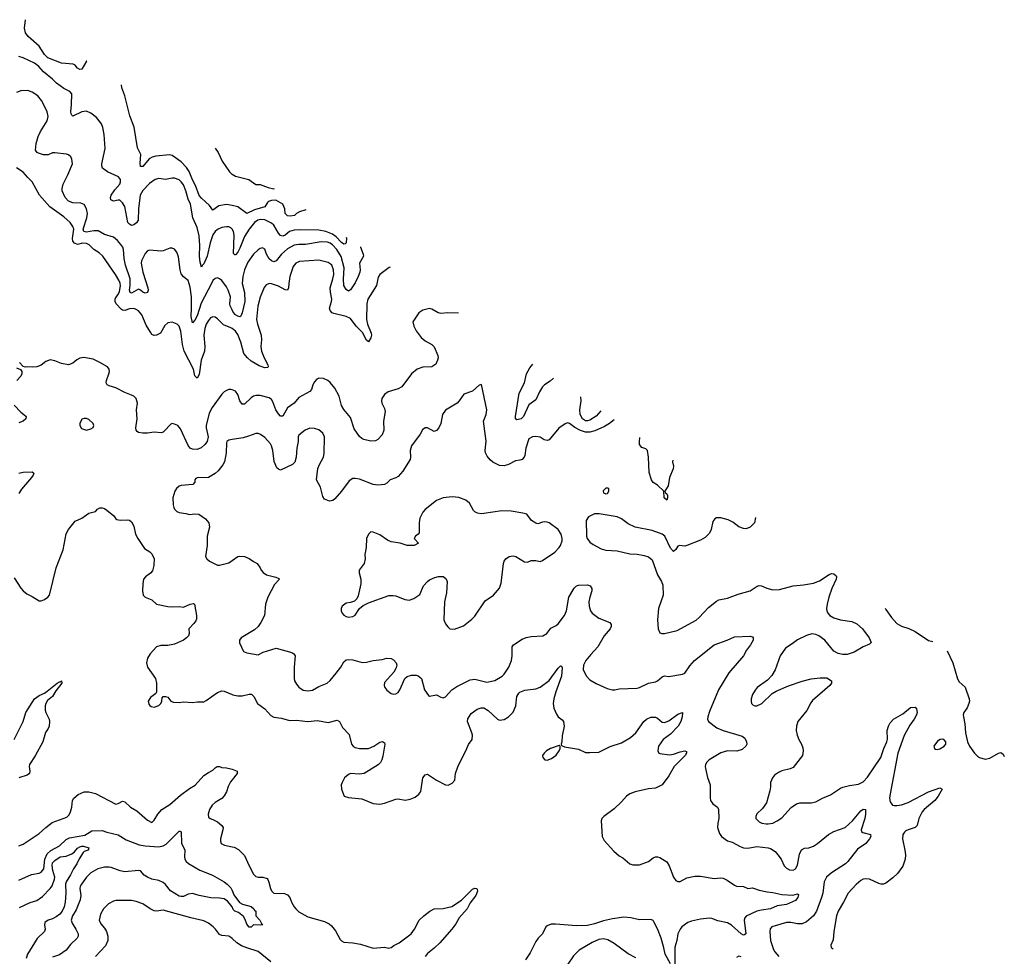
# Model space of a CAD drawing. Header units: inches. Extents: x 1173000 to 1307049, y 522583 to 678455.
# Tile 399 of 617: x 1288119 to 1296841, y 581490 to 589785. Entities that reach past the tile are written whole.
import ezdxf

# ---------------------------------------------------------------- set-up
doc = ezdxf.new("R2010")
doc.units = ezdxf.units.IN
doc.header["$MEASUREMENT"] = 0
doc.layers.add('B2588', color=7, linetype='Continuous')
doc.layers.add('B2598', color=7, linetype='Continuous')

msp = doc.modelspace()

# ---------------------------------------------------------------- linework, layer by layer
at = {"layer": 'B2588', "color": 5}
for points, elevation in [([(1288712.3, 589418.3), (1288710, 589416.8), (1288670, 589346), (1288650, 589342.7), (1288630, 589357.2), (1288610, 589382), (1288591.6, 589390), (1288490, 589400.7), (1288368.4, 589448.4), (1288337.5, 589477.5), (1288290.7, 589550.7), (1288194.9, 589634.9), (1288171.1, 589670), (1288160.9, 589710), (1288171.4, 589785.1)], 820), ([(1290000, 587930.7), (1289990, 587941.6), (1289971.6, 587950), (1289950, 587951.2), (1289910, 587943.4), (1289870, 587925.7), (1289850, 587908.3), (1289830, 587878.9), (1289806, 587810), (1289779.3, 587690), (1289750, 587622.4), (1289737.6, 587610), (1289730, 587593.2), (1289717.9, 587637.9), (1289711.3, 587690), (1289714.5, 587785.5), (1289709.9, 587869.9), (1289690, 587944.5), (1289651.3, 588030), (1289630.9, 588150), (1289610, 588196), (1289591.6, 588270), (1289570, 588321.3), (1289549.8, 588350), (1289530, 588366.8), (1289490, 588380.3), (1289470, 588381.1), (1289410, 588370.8), (1289350, 588378.8), (1289319.5, 588370), (1289270, 588335.8), (1289210, 588272.2), (1289186, 588230), (1289172.4, 588110), (1289169.5, 588010), (1289154, 587986), (1289130, 587969.7), (1289110, 587961.7), (1289090, 587973.1), (1289077.8, 587990), (1289050, 588129.5), (1289030, 588164.4), (1289005.7, 588185.7), (1288990, 588187.8), (1288950, 588179.4), (1288926.2, 588190), (1288922.9, 588210), (1288929.9, 588230.1), (1288960.3, 588279.7), (1289004.7, 588330), (1289012.1, 588350), (1289011.1, 588370), (1288992.6, 588392.6), (1288896.5, 588436.5), (1288851.1, 588471.1), (1288845.4, 588490), (1288847.1, 588510), (1288876.1, 588643.9), (1288867.7, 588767.7), (1288855.1, 588830), (1288842, 588862), (1288798.9, 588918.9), (1288750, 588958), (1288710, 588976.2), (1288670, 588969.7), (1288590, 588931.6), (1288579.7, 588939.7), (1288573.3, 588950), (1288571.1, 588970), (1288578, 589030), (1288579.7, 589130), (1288561.6, 589150), (1288510, 589176.9), (1288444.2, 589224.2), (1288410, 589258.3), (1288330, 589323.9), (1288289.2, 589369.2), (1288250, 589398.7), (1288150, 589446.9), (1288110, 589458.4)], 840), ([(1290000, 588139), (1289950, 588149.9), (1289883.2, 588136.8), (1289830, 588096.9), (1289799.7, 588139.7), (1289730, 588203.6), (1289710, 588228.1), (1289676.8, 588316.8), (1289650, 588366.5), (1289619.9, 588439.9), (1289595.9, 588475.9), (1289550, 588527), (1289470, 588583.1), (1289447.1, 588587.1), (1289323.5, 588576.5), (1289291.2, 588568.8), (1289265.8, 588554.2), (1289210, 588485.1), (1289190, 588485.1), (1289185.3, 588514.7), (1289193.1, 588590), (1289161.1, 588650), (1289132.6, 588832.6), (1289093.9, 588933.9), (1289049.8, 589110.2), (1289022.7, 589182.7), (1289020.4, 589209.3)], 820), ([(1290000, 587216.8), (1289983.7, 587250), (1289980.2, 587270), (1289987, 587330), (1289965, 587390), (1289950, 587418.5), (1289910, 587474.3), (1289890, 587491.6), (1289870, 587499.5), (1289850, 587494.5), (1289830, 587474), (1289816.5, 587450), (1289726.3, 587273.7), (1289690, 587162.2), (1289670, 587122.9), (1289650, 587101.2), (1289636.4, 587156.4), (1289641.5, 587230), (1289639.6, 587330), (1289630, 587417), (1289610, 587475.8), (1289568.3, 587508.3), (1289550, 587534.5), (1289538.9, 587570), (1289524.2, 587684.2), (1289510, 587726), (1289490, 587752), (1289470, 587761.6), (1289450, 587760.7), (1289390, 587737), (1289370, 587734), (1289270, 587742.9), (1289250, 587738), (1289230, 587713.6), (1289198.6, 587650), (1289194.6, 587630), (1289208.5, 587548.5), (1289254.9, 587410), (1289255.8, 587390), (1289250.4, 587370), (1289230, 587363.7), (1289210, 587372), (1289189.8, 587389.8), (1289170, 587399.7), (1289110, 587364.2), (1289098.5, 587370), (1289092.2, 587390), (1289098.5, 587430), (1289097.8, 587490), (1289055.4, 587610), (1289043.9, 587670), (1289038.6, 587750), (1289031.7, 587771.7), (1289015.6, 587795.6), (1288985.7, 587830), (1288950, 587858), (1288870, 587883.1), (1288815.2, 587915.2), (1288776.1, 587916.1), (1288710, 587904.3), (1288688.3, 587910), (1288681.7, 587930), (1288713.3, 588030), (1288718, 588070), (1288710, 588109.2), (1288690, 588149.2), (1288661, 588161), (1288590, 588162), (1288550, 588177.6), (1288522.5, 588210), (1288496.4, 588270), (1288494.7, 588290), (1288504, 588330), (1288545.1, 588410), (1288586, 588510), (1288582, 588550), (1288570.9, 588570.9), (1288550, 588587.8), (1288533.6, 588593.6), (1288430, 588607.2), (1288410, 588606), (1288370, 588587.6), (1288330, 588587.9), (1288283.8, 588603.8), (1288273.3, 588610), (1288258.9, 588630), (1288264.7, 588690), (1288283.5, 588750), (1288303.8, 588796.2), (1288362.6, 588890), (1288371, 588929), (1288361.8, 588970), (1288323.1, 589050), (1288311.9, 589070), (1288278, 589110), (1288230, 589143.1), (1288190, 589156.8), (1288130, 589153.7), (1288090, 589140.5)], 860), ([(1289851, 588646), (1289878.3, 588610), (1289912.7, 588532.7), (1289977.2, 588437.2), (1289997.8, 588417.8), (1290000, 588416.6)], 820), ([(1290000, 587049.4), (1289990, 587056.8), (1289924.2, 587084.2), (1289870, 587137.4), (1289850, 587151.1), (1289830, 587154), (1289810, 587145.1), (1289790, 587122), (1289770, 587087.6), (1289758.3, 587050), (1289748.7, 586990), (1289757.5, 586890), (1289754.5, 586850), (1289727.1, 586770), (1289710, 586644.2), (1289690, 586610.9), (1289670, 586629.7), (1289657.3, 586690), (1289576.2, 586850), (1289561.8, 586910), (1289547, 587027), (1289530, 587072), (1289514, 587090), (1289470, 587107.3), (1289430, 587099.5), (1289403.7, 587076.3), (1289365.3, 587010), (1289330, 586992.1), (1289309.7, 586989.7), (1289290, 586997), (1289276.6, 587016.6), (1289238.8, 587078.8), (1289199.9, 587170), (1289170, 587205.6), (1289150, 587219.9), (1289130, 587227), (1289090, 587223.2), (1289050, 587208.5), (1289030, 587211.6), (1289019.6, 587219.6), (1288972.2, 587270), (1288964.1, 587290), (1288963.8, 587310), (1288970, 587326), (1288990, 587351.3), (1289002.4, 587377.6), (1289011.4, 587428.6), (1289010, 587451.1), (1288998.3, 587478.3), (1288967.3, 587527.3), (1288855.9, 587690), (1288821.3, 587721.3), (1288776, 587750), (1288734.3, 587790), (1288710, 587804.2), (1288674.8, 587805.2), (1288630, 587794), (1288605.6, 587805.6), (1288590, 587825.2), (1288586, 587846), (1288597.3, 587930), (1288590, 587954.7), (1288565.3, 587990), (1288510, 588040.3), (1288387.1, 588127.1), (1288294.7, 588230), (1288230, 588349.6), (1288190, 588386.6), (1288150, 588434), (1288090, 588474.2)], 880), ([(1290000, 586507.2), (1289990, 586511.2), (1289970, 586509.6), (1289950, 586500.5), (1289930, 586488), (1289910, 586467.6), (1289824.7, 586350), (1289798.5, 586301.5), (1289770.6, 586190), (1289770.6, 586170), (1289786.9, 586090), (1289779, 586050), (1289757.9, 586022.1), (1289726.1, 585993.9), (1289690, 585980.2), (1289650, 585982.2), (1289630, 585991.2), (1289610, 586014.4), (1289542.8, 586162.8), (1289518.4, 586190), (1289490, 586204.2), (1289470, 586209.5), (1289456.4, 586203.6), (1289399.9, 586140.1), (1289390, 586132.3), (1289372.3, 586127.7), (1289310, 586133), (1289250, 586122.2), (1289210, 586122.6), (1289170, 586129.7), (1289158.3, 586138.3), (1289149.6, 586150), (1289146.3, 586170), (1289159.7, 586250), (1289153.5, 586330), (1289161.1, 586390), (1289149.7, 586429.7), (1289130, 586449.6), (1289110, 586460.5), (1289050, 586482.4), (1288970, 586525.7), (1288910, 586543), (1288892.8, 586552.8), (1288885.1, 586570), (1288886.9, 586590), (1288909.7, 586650), (1288914.3, 586670), (1288911.8, 586690), (1288896, 586710), (1288829.6, 586750), (1288770, 586779.2), (1288687.2, 586792.8), (1288650, 586787.6), (1288626.3, 586773.7), (1288590, 586742), (1288552.2, 586727.8), (1288490, 586738.9), (1288430, 586763.6), (1288390, 586771.8), (1288350, 586759.5), (1288310, 586726.6), (1288270, 586712.3), (1288230, 586707.3), (1288190, 586712.3), (1288168.7, 586708.7), (1288150, 586714), (1288116, 586750)], 920), ([(1288090, 586702.8), (1288126.4, 586686.4), (1288138, 586670), (1288138.8, 586650), (1288130, 586629), (1288094, 586590)], 920), ([(1288068.5, 586370), (1288128.8, 586308.8), (1288156.3, 586290), (1288175.5, 586270), (1288172.7, 586250), (1288150.5, 586230), (1288110, 586215.6)], 920), ([(1290000, 586067), (1289970, 586062), (1289954, 586050), (1289950, 586038), (1289947.2, 585950), (1289932.4, 585870), (1289917.5, 585842.5), (1289878, 585790), (1289850, 585765.1), (1289790.4, 585729.6), (1289690, 585728.7), (1289678, 585722), (1289671.3, 585710), (1289670.7, 585689.3), (1289652, 585670), (1289550, 585661.2), (1289530, 585653.2), (1289508.1, 585631.9), (1289494, 585610), (1289475.5, 585550), (1289479.1, 585490), (1289485.2, 585465.2), (1289490.8, 585450), (1289510, 585430.8), (1289530, 585420.7), (1289590, 585413.4), (1289623.7, 585403.7), (1289670, 585408.7), (1289705.1, 585405.1), (1289764.4, 585364.4), (1289794.8, 585330), (1289799.1, 585290), (1289780.7, 585210), (1289780.5, 585130), (1289764, 585030), (1289776, 585010), (1289801, 584990), (1289870, 584954.8), (1289890, 584954.8), (1289970, 584976.3), (1290000, 584996.7)], 940), ([(1288110, 585768.4), (1288150, 585779.3), (1288230, 585781), (1288244.7, 585770), (1288238.8, 585750), (1288224, 585730), (1288133.4, 585626.6), (1288110.6, 585590)], 920), ([(1288070, 584842), (1288127.3, 584750), (1288150, 584726.8), (1288181.6, 584701.6), (1288230, 584677.3), (1288290, 584638.8), (1288310, 584638.8), (1288338, 584650), (1288368, 584670), (1288382, 584690), (1288443.1, 584930), (1288503.5, 585090), (1288530, 585231.3), (1288550, 585271), (1288610, 585342.8), (1288669.6, 585370.4), (1288730, 585416.3), (1288789.2, 585430.8), (1288809.4, 585450.6), (1288830, 585461), (1288850, 585461), (1288870, 585456), (1288890, 585442.8), (1288951.3, 585390), (1288970, 585364.7), (1288979.8, 585359.8), (1289010, 585354), (1289070, 585355.8), (1289090, 585352.2), (1289110, 585338), (1289130, 585300.7), (1289145.8, 585230), (1289165, 585190), (1289223.2, 585103.2), (1289272.4, 585072.4), (1289290, 585055.5), (1289310.2, 585010.2), (1289306.8, 584950), (1289294.5, 584905.5), (1289277.8, 584882.2), (1289231.8, 584850), (1289215.3, 584830), (1289208.1, 584788.1), (1289207.4, 584727.4), (1289213, 584690), (1289230.8, 584670), (1289290, 584648), (1289330.8, 584610), (1289430, 584588.7), (1289470, 584584), (1289530, 584588), (1289570, 584582.6), (1289630, 584610.2), (1289655.8, 584615.8), (1289668.4, 584608.4), (1289685.8, 584510), (1289683.7, 584476.3), (1289678.4, 584461.6), (1289662.6, 584437.4), (1289618, 584390), (1289620.7, 584350), (1289615.5, 584330), (1289597.1, 584310), (1289569.5, 584289.5), (1289490, 584255.8), (1289430, 584244.2), (1289370, 584243.6), (1289330.3, 584229.7), (1289273.4, 584170), (1289250.5, 584130), (1289243, 584090), (1289250.4, 584050.4), (1289320.7, 583950), (1289330.7, 583909.3), (1289331.6, 583828.4), (1289323.6, 583816.4), (1289276.8, 583783.2), (1289257.3, 583750), (1289263, 583723), (1289270.6, 583710.6), (1289283, 583703), (1289310, 583698), (1289350, 583711), (1289369, 583730), (1289379, 583750), (1289382, 583778), (1289388.7, 583791.3), (1289410, 583791), (1289430, 583784.7), (1289458, 583750), (1289482, 583742), (1289530, 583738.4), (1289570, 583743), (1289650, 583739.1), (1289694.8, 583745.2), (1289736.6, 583743.4), (1289750, 583744.9), (1289770, 583755.5), (1289870, 583826.4), (1289910, 583841.6), (1289930, 583839.3), (1290000, 583809.6)], 920), ([(1288070.5, 583410), (1288149.8, 583570.2), (1288173.1, 583650), (1288251.3, 583770), (1288290, 583801), (1288337.8, 583822.2), (1288361.6, 583838.4), (1288450, 583910.2), (1288470, 583921.1), (1288478.9, 583921.1), (1288490.4, 583930.4), (1288491.7, 583910), (1288439.5, 583840.5), (1288410, 583791.1), (1288365.5, 583754.5), (1288349, 583730), (1288343.2, 583710), (1288345.5, 583670), (1288350.2, 583650), (1288378.6, 583590), (1288383.2, 583570), (1288378.5, 583530), (1288370, 583507.3), (1288347.1, 583472.9), (1288323.5, 583390), (1288254.7, 583265.3), (1288204.3, 583190), (1288201.5, 583170), (1288207.8, 583130), (1288204.9, 583110), (1288185.9, 583094.1), (1288110.2, 583069.8)], 880), ([(1288110.9, 582469.1), (1288150, 582482.6), (1288290, 582578.7), (1288350, 582632.4), (1288405.8, 582674.2), (1288537.4, 582722.6), (1288557.2, 582742.8), (1288569.8, 582770.2), (1288579.8, 582810), (1288587.1, 582870), (1288597.4, 582890), (1288635.4, 582924.6), (1288690, 582947.6), (1288730, 582947.8), (1288790, 582931.5), (1288970, 582838), (1288990, 582842.6), (1289030, 582863.7), (1289050, 582858.7), (1289100.3, 582810), (1289157.3, 582777.3), (1289250, 582696.3), (1289290, 582674.8), (1289310, 582694.8), (1289342.4, 582750), (1289378.4, 582790), (1289450, 582833.7), (1289542, 582918), (1289622.2, 582977.8), (1289672.9, 583007.1), (1289750, 583093.1), (1289790, 583119.5), (1289830, 583137.6), (1289850, 583158.4), (1289869.3, 583170), (1289890, 583171.8), (1289910, 583162), (1289950, 583160.8), (1289988.3, 583151.7), (1290000, 583147.2)], 880), ([(1290000, 583054.3), (1289984.7, 583035.3), (1289965.4, 582994.6), (1289950, 582947.1), (1289930, 582910.8), (1289910, 582889), (1289850, 582853.7), (1289824.2, 582830), (1289800.8, 582790), (1289787, 582750), (1289790, 582724), (1289806.8, 582710), (1289830, 582703.1), (1289870, 582680.3), (1289908, 582650), (1289920.4, 582630), (1289919.5, 582610), (1289896.4, 582530), (1289897.1, 582510), (1289904, 582490), (1289934, 582474), (1290000, 582461.2)], 880), ([(1288110, 582164.9), (1288224.6, 582215.4), (1288290, 582226), (1288310, 582236.5), (1288333.6, 582266.4), (1288341.1, 582350), (1288361.5, 582398.5), (1288393.1, 582426.9), (1288470.8, 582470), (1288530, 582525.5), (1288560.8, 582539.2), (1288695.8, 582564.2), (1288757.7, 582602.3), (1288850, 582605.3), (1288890, 582589.1), (1288990, 582564.7), (1289063, 582523), (1289177.9, 582477.9), (1289230, 582467.9), (1289350, 582461.2), (1289390, 582468.4), (1289417.1, 582482.9), (1289510, 582578.4), (1289530, 582597.3), (1289537.3, 582597.3), (1289550, 582592), (1289551.2, 582491.2), (1289580.4, 582430), (1289578.9, 582370), (1289582.3, 582350), (1289593.4, 582330), (1289613.2, 582313.2), (1289714.2, 582254.2), (1289827.7, 582210), (1289930, 582150.3), (1289957, 582130), (1289990, 582095.8), (1290000, 582073)], 860), ([(1288118.2, 581921.8), (1288210, 581965.6), (1288270, 581984.5), (1288319.9, 582020.1), (1288389.9, 582090.1), (1288405, 582115), (1288427.1, 582172.9), (1288429.2, 582190), (1288410.8, 582250), (1288406.5, 582293.5), (1288410, 582317.6), (1288430, 582340.3), (1288476, 582370), (1288530, 582378.3), (1288581, 582399), (1288604.2, 582415.8), (1288630, 582446.7), (1288650, 582459.7), (1288670, 582466), (1288684.7, 582464.7), (1288730.4, 582450), (1288724, 582430), (1288690, 582418.3), (1288680.3, 582410), (1288645.4, 582354.6), (1288626, 582310), (1288595.8, 582264.2), (1288570, 582213.3), (1288529.6, 582150.4), (1288525, 582130), (1288527.1, 582050), (1288522.8, 581970), (1288513.7, 581930), (1288496, 581890), (1288475, 581865), (1288441.4, 581838.6), (1288410, 581821.5), (1288370, 581809.9), (1288340.2, 581790), (1288337.7, 581770), (1288344.5, 581730), (1288337.3, 581710), (1288272.6, 581647.4), (1288186.4, 581510), (1288175.1, 581470)], 840), ([(1290000, 581929.3), (1289999.7, 581930), (1289978.7, 581958.7), (1289959.8, 581979.8), (1289930, 581998.1), (1289890, 582006.4), (1289811.8, 582008.2), (1289710, 582029), (1289650, 582046.9), (1289610, 582040.2), (1289570, 582021.2), (1289550, 582018.7), (1289530, 582023.1), (1289453.9, 582070), (1289410, 582127), (1289390, 582143.8), (1289350, 582163.2), (1289290, 582174.7), (1289250.8, 582190.8), (1289222, 582210), (1289190, 582246.3), (1289170, 582251.2), (1289050, 582239.8), (1289010, 582247.7), (1288930, 582276.8), (1288910, 582280.9), (1288870, 582279.7), (1288810, 582265.1), (1288750, 582231.1), (1288710.3, 582190), (1288664.9, 582130), (1288655.6, 582110), (1288652.8, 582090), (1288659.7, 582030), (1288654.2, 581990), (1288617.9, 581902.1), (1288586.8, 581850), (1288575.8, 581810), (1288582.5, 581782.5), (1288617.3, 581730), (1288636.5, 581690), (1288637, 581670), (1288627.2, 581650), (1288570, 581595.1), (1288530, 581546), (1288470, 581503.1), (1288410, 581481.3)], 860), ([(1290000, 581647.4), (1289990, 581656.3), (1289970, 581668.2), (1289910, 581675.4), (1289890, 581684.2), (1289854.7, 581730), (1289831.7, 581751.7), (1289790, 581783.5), (1289750, 581805.1), (1289634, 581830), (1289390, 581898.5), (1289330, 581889.7), (1289310, 581894), (1289274.5, 581910), (1289210, 581954), (1289150, 581976.3), (1289110, 581985.4), (1288970, 581984), (1288950, 581979.7), (1288905.1, 581954.9), (1288862, 581910), (1288835.2, 581864.8), (1288824, 581810), (1288836.9, 581776.9), (1288870, 581739.5), (1288886.7, 581710), (1288898.5, 581670), (1288898, 581630), (1288877.7, 581582.3), (1288790.4, 581490)], 880)]:
    msp.add_lwpolyline(points, dxfattribs=dict(at, elevation=elevation))
at = {"layer": 'B2588', "color": 5, "elevation": 940}
msp.add_lwpolyline([(1288690, 586254), (1288670, 586248), (1288651, 586210), (1288651, 586190), (1288665.2, 586165.2), (1288710, 586151), (1288750, 586161), (1288770, 586174), (1288775.3, 586190), (1288768.7, 586210), (1288730, 586244), (1288710, 586253.2)], close=True, dxfattribs=at)
at = {"layer": 'B2598', "color": 5}
for points, elevation in [([(1290000, 588416.6), (1290030, 588399.2), (1290148, 588370), (1290210, 588326.4), (1290250, 588325.3), (1290318.5, 588298.5), (1290370, 588288.5), (1290376.5, 588289.7)], 820), ([(1290652.4, 588102.5), (1290596.9, 588083.1), (1290571, 588069), (1290552, 588050), (1290514.6, 588045.4), (1290490, 588047.3), (1290469.3, 588070), (1290467, 588110), (1290449.4, 588150), (1290387.8, 588187.8), (1290350, 588184.7), (1290323.7, 588176.3), (1290313, 588167), (1290290.8, 588129.2), (1290198.8, 588101.2), (1290130, 588068.3), (1290050, 588128.2), (1290000, 588139)], 820), ([(1291011.5, 587859), (1291014, 587850), (1291011.4, 587808.6), (1291001.1, 587798.9), (1290990, 587796.8), (1290970, 587810.7), (1290922.8, 587862.8), (1290890, 587886.7), (1290830, 587909.1), (1290770, 587921.5), (1290610, 587924.3), (1290550, 587920.1), (1290510, 587908.1), (1290470, 587875.8), (1290450, 587866.6), (1290430, 587874.5), (1290410, 587895.3), (1290370, 587966.4), (1290350, 587984.2), (1290290, 588013.6), (1290250, 588015.8), (1290227.2, 588010), (1290197.6, 587990), (1290150, 587929.8), (1290110, 587866.2), (1290070, 587763.1), (1290050, 587727.7), (1290030, 587704), (1290024, 587704), (1290013.6, 587713.6), (1290018, 587878), (1290012.1, 587910), (1290000.7, 587930), (1290000, 587930.7)], 840), ([(1291136.9, 587773.9), (1291136.9, 587770), (1291160.2, 587710), (1291163.6, 587690), (1291128, 587630), (1291135.1, 587570), (1291132.5, 587550), (1291117.5, 587510), (1291090, 587454.3), (1291050, 587391.6), (1291030, 587381.6), (1291010, 587396.9), (1290989.1, 587430), (1290986.8, 587486.8), (1290993.8, 587586.2), (1290967, 587687), (1290926.7, 587750), (1290890, 587791), (1290870, 587805.8), (1290844.4, 587815.6), (1290790, 587818.6), (1290650, 587793.7), (1290590, 587794.7), (1290550, 587787.6), (1290490, 587756.1), (1290438.4, 587710), (1290391.4, 587648.6), (1290370, 587641.2), (1290350, 587648.9), (1290328.3, 587668.3), (1290305.6, 587710), (1290290, 587752.3), (1290270, 587765.1), (1290250, 587759.6), (1290230, 587746), (1290190, 587709.6), (1290140.9, 587639.1), (1290110.1, 587569.9), (1290095.7, 587510), (1290089.4, 587450), (1290110.1, 587370), (1290112.2, 587290), (1290090, 587189), (1290079, 587161), (1290070, 587154.7), (1290050, 587160.9), (1290030, 587172.4), (1290010, 587196.3), (1290000, 587216.8)], 860), ([(1291401, 587594.8), (1291393, 587590), (1291310, 587529.6), (1291294.8, 587505.2), (1291279.5, 587430), (1291203.8, 587310), (1291194, 587270), (1291191.3, 587130), (1291200.8, 587090), (1291233.2, 587010), (1291235, 586990), (1291230, 586968), (1291210, 586931.6), (1291190, 586945.7), (1291155.1, 587015.1), (1291098.2, 587070), (1291050, 587137.7), (1291010, 587157.4), (1290902, 587182), (1290885.7, 587190), (1290868.5, 587210), (1290864.2, 587230), (1290881.7, 587290), (1290882.4, 587310), (1290871, 587371), (1290869.3, 587410), (1290894.1, 587490), (1290900.8, 587530), (1290899.2, 587570), (1290883.8, 587610), (1290870, 587624.5), (1290850, 587635.9), (1290770, 587656.8), (1290596.4, 587643.6), (1290564.2, 587630), (1290540.9, 587599.1), (1290512.7, 587510), (1290502.5, 587450), (1290500.7, 587410), (1290491.1, 587388.9), (1290470, 587392.2), (1290410, 587424.8), (1290350, 587445.1), (1290330, 587447.8), (1290315.6, 587444.4), (1290303.1, 587436.9), (1290285.3, 587414.7), (1290250, 587326.6), (1290229.3, 587249.3), (1290217.8, 587130), (1290223.9, 587090), (1290257.6, 586990), (1290260.2, 586950), (1290254, 586890), (1290259.3, 586850), (1290283, 586790), (1290317.1, 586730), (1290320.3, 586710), (1290316, 586704), (1290290, 586703.4), (1290240.8, 586720.8), (1290170, 586761.1), (1290135.4, 586790), (1290104.9, 586830), (1290078.7, 586930), (1290050, 586998.2), (1290030, 587027.1), (1290000, 587049.4)], 880), ([(1292005.5, 587184.9), (1291910, 587189.6), (1291850, 587182.4), (1291825.2, 587190), (1291770, 587222.4), (1291750, 587226.6), (1291690, 587213.8), (1291654.6, 587190), (1291602.4, 587110), (1291608.9, 587070), (1291630.4, 587030), (1291676.4, 586970), (1291710, 586941.3), (1291768.9, 586908.9), (1291789, 586889), (1291823.1, 586810), (1291824.9, 586790), (1291820.4, 586770), (1291804.4, 586735.6), (1291770.3, 586709.7), (1291690, 586707.2), (1291639.3, 586690), (1291590, 586648), (1291505.2, 586534.8), (1291470, 586516.9), (1291382.8, 586490), (1291350, 586466.6), (1291327, 586430), (1291323.7, 586410), (1291325.7, 586390), (1291350, 586340.5), (1291355, 586315), (1291342.7, 586230), (1291343.2, 586150), (1291328.9, 586110), (1291290, 586068), (1291270, 586056.3), (1291230, 586053.3), (1291168.6, 586068.6), (1291150, 586075.6), (1291130, 586093.3), (1291082.9, 586162.9), (1291050, 586262.7), (1290990, 586334), (1290970, 586369.5), (1290947.4, 586450), (1290910, 586522.9), (1290870, 586572.3), (1290849.6, 586589.6), (1290810, 586607), (1290770, 586609.5), (1290750, 586600.9), (1290730, 586579.3), (1290715.3, 586550), (1290703.1, 586510), (1290688.1, 586491.9), (1290590, 586438.3), (1290548.7, 586390), (1290490, 586348.4), (1290450, 586274), (1290446.7, 586273.3), (1290430, 586272.8), (1290410, 586294.7), (1290388.7, 586328.7), (1290362.2, 586402.2), (1290350, 586420.4), (1290330, 586435.9), (1290250, 586457.7), (1290210, 586457.8), (1290190, 586450.8), (1290170, 586435.8), (1290110, 586381.4), (1290090, 586380.4), (1290069.9, 586409.9), (1290050, 586467), (1290030, 586495.1), (1290000, 586507.2)], 920), ([(1292846.8, 586610.8), (1292817.3, 586582.7), (1292766.4, 586550), (1292750, 586534.4), (1292722.8, 586490), (1292690, 586419.7), (1292630, 586374), (1292581.3, 586270), (1292560.9, 586250), (1292522, 586242), (1292509.8, 586249.8), (1292510.9, 586270), (1292543.2, 586476.8), (1292589.2, 586570), (1292609.1, 586650), (1292637, 586703), (1292664.6, 586735.8)], 920), ([(1293383.5, 586241.9), (1293344.2, 586210), (1293298.4, 586181.6), (1293214.9, 586145.1), (1293170, 586132.1), (1293130, 586132.7), (1293087.1, 586147.1), (1293035, 586175), (1292990, 586209.6), (1292970, 586214.5), (1292950, 586207.3), (1292893.7, 586166.3), (1292810, 586064.5), (1292790, 586057.6), (1292765.4, 586065.4), (1292730, 586086.6), (1292690, 586094.5), (1292662, 586090), (1292630, 586074), (1292602.8, 585990), (1292593.2, 585926.8), (1292586.7, 585910), (1292569, 585891), (1292550, 585883), (1292510, 585876.9), (1292450, 585846), (1292410, 585834), (1292370, 585838.2), (1292310, 585866.8), (1292286.7, 585886.7), (1292260.8, 585920.8), (1292246.5, 585950), (1292242.9, 585970), (1292251.1, 586051.1), (1292226, 586230), (1292252, 586290), (1292256, 586330), (1292210, 586555.3), (1292190, 586549.2), (1292130, 586496.3), (1292051.7, 586468.3), (1292012.2, 586410), (1291992.7, 586390), (1291890, 586327), (1291864.9, 586290), (1291850, 586208.7), (1291830.7, 586170), (1291810, 586146), (1291790, 586138), (1291730, 586169.6), (1291710, 586169.5), (1291686.2, 586153.8), (1291665.8, 586114.2), (1291590.8, 586010), (1291578.8, 585970), (1291582, 585910), (1291578, 585890), (1291512.7, 585787.3), (1291470, 585739.5), (1291450, 585727.3), (1291401, 585710), (1291370, 585680.9), (1291350.3, 585669.7), (1291290, 585662.4), (1291250.4, 585669.6), (1291130, 585715.6), (1291090, 585722.9), (1291070, 585722), (1291037.6, 585702.4), (1290970, 585609.4), (1290910, 585541.2), (1290892.5, 585527.5), (1290862, 585522), (1290819.3, 585539.3), (1290802.7, 585562.7), (1290784.2, 585644.2), (1290746.6, 585710), (1290759.5, 585810), (1290773.8, 585846.2), (1290809.4, 585910), (1290816.6, 585943.4), (1290817.6, 586090), (1290803.3, 586123.3), (1290770, 586152), (1290730, 586165.1), (1290690, 586167.3), (1290648.9, 586151.1), (1290590, 586105.2), (1290584.2, 586090), (1290584.6, 586050), (1290574.3, 585990), (1290569.1, 585910.9), (1290554.6, 585865.4), (1290534, 585846), (1290430, 585796), (1290410, 585804), (1290397.5, 585817.5), (1290371.5, 585871.5), (1290359.7, 585970), (1290350, 586012.3), (1290339.7, 586030), (1290290, 586084.5), (1290252.9, 586112.9), (1290230, 586120.7), (1290210, 586120.7), (1290144.4, 586095.6), (1290097, 586083), (1290000, 586067)], 940), ([(1293266.3, 586322.5), (1293225.4, 586274.6), (1293170, 586237.7), (1293150, 586231.6), (1293130, 586233.4), (1293103.6, 586250), (1293082.7, 586290), (1293080.4, 586330), (1293092.6, 586410), (1293089.5, 586444)], 920), ([(1293904.7, 585883.6), (1293903, 585870), (1293910.3, 585830.3), (1293908.7, 585808.7), (1293876, 585730), (1293862.5, 585657.5), (1293834.8, 585610), (1293836.9, 585596.9), (1293850, 585586), (1293856.4, 585570), (1293856.4, 585550), (1293850, 585529), (1293828.4, 585550), (1293825.2, 585610), (1293770, 585664), (1293730, 585687.3), (1293716.3, 585710), (1293694, 585774), (1293688.2, 585910), (1293678.7, 585970), (1293664, 585984), (1293630, 585995.8), (1293610, 586024.2), (1293608.4, 586050), (1293612.9, 586084.2)], 940), ([(1294636.1, 585376.4), (1294626.8, 585330), (1294591, 585290), (1294570, 585282.7), (1294550, 585277.2), (1294530, 585278), (1294490, 585294), (1294434.6, 585334.6), (1294395.8, 585355.8), (1294330, 585374), (1294290, 585372.7), (1294275.5, 585364.5), (1294258, 585342), (1294243, 585270), (1294230, 585239), (1294190, 585199.3), (1294150, 585177), (1294030, 585129.4), (1294010, 585123.7), (1293964.7, 585130), (1293950, 585122.7), (1293930, 585093.2), (1293910, 585074), (1293883.9, 585103.9), (1293832.3, 585210), (1293809.6, 585229.6), (1293722.6, 585262.6), (1293570, 585291.3), (1293510, 585321.6), (1293450, 585364.2), (1293410, 585381.3), (1293250.9, 585409.1), (1293210.9, 585409.1), (1293157.3, 585382.7), (1293136, 585350), (1293141, 585210), (1293146, 585190), (1293170, 585158.8), (1293197.5, 585137.5), (1293270, 585099.1), (1293310, 585088.5), (1293410, 585081.3), (1293524.8, 585055.2), (1293590, 585052.2), (1293650, 585040.4), (1293690, 585027.7), (1293721.6, 585001.6), (1293767.7, 584870), (1293804, 584810), (1293815.8, 584775.8), (1293819.6, 584690), (1293778, 584570), (1293768.2, 584470), (1293773.4, 584390), (1293790, 584356), (1293808, 584348), (1293830, 584348.2), (1293943, 584377), (1294110, 584467.2), (1294138.7, 584490), (1294221.8, 584578.2), (1294290, 584637), (1294313.3, 584646.7), (1294390, 584662.6), (1294482.8, 584697.2), (1294590, 584728.2), (1294651.9, 584768.1), (1294670, 584773.4), (1294690, 584770.5), (1294738, 584750), (1294790, 584736.4), (1294850, 584738.4), (1294969.6, 584770.4), (1295061, 584779), (1295150, 584794.9), (1295202.9, 584817.1), (1295290, 584872.2), (1295310, 584879.3), (1295330, 584879.1), (1295350, 584861), (1295354.4, 584850), (1295351.8, 584830), (1295313.4, 584746.6), (1295286, 584670), (1295270.3, 584610), (1295265.3, 584570), (1295267.8, 584550), (1295277, 584530), (1295294.4, 584510), (1295330, 584489.2), (1295390, 584471.3), (1295490, 584454.7), (1295533.8, 584433.8), (1295585.5, 584390), (1295644.9, 584310), (1295662.8, 584270), (1295645.8, 584254.2), (1295590, 584231.3), (1295510, 584185.3), (1295450, 584164.2), (1295410, 584162.2), (1295370, 584171.1), (1295330, 584191.6), (1295251.1, 584290), (1295198.7, 584330), (1295170, 584340.8), (1295135.1, 584344.9), (1295090, 584332.2), (1295008.1, 584291.9), (1294962.9, 584257.1), (1294901.2, 584218.8), (1294855.8, 584150), (1294811.6, 584028.4), (1294782.5, 583977.5), (1294743.1, 583936.9), (1294650.8, 583870), (1294632.8, 583847.2), (1294610, 583808), (1294597.3, 583770), (1294597.3, 583750), (1294602.8, 583730), (1294615.9, 583715.9), (1294630, 583707.7), (1294650, 583708.2), (1294692.3, 583730), (1294783.6, 583816.4), (1294821.3, 583838.7), (1294930, 583886.7), (1295050, 583928.5), (1295130, 583948.2), (1295210, 583958), (1295270, 583956.3), (1295310.7, 583930), (1295310.6, 583910), (1295294, 583890), (1295143.1, 583756.9), (1295126, 583734), (1295091.4, 583668.6), (1295012.7, 583570), (1295000.4, 583530), (1294997.6, 583490), (1295005.3, 583450), (1295019.5, 583410), (1295043.8, 583370), (1295056.7, 583336.7), (1295060.4, 583310), (1295053, 583270), (1294970, 583163.7), (1294944.7, 583150), (1294870, 583132.3), (1294840.4, 583119.6), (1294805.2, 583094.8), (1294787.7, 583072.3), (1294770.8, 583030), (1294770.7, 582990.7), (1294764.5, 582955.5), (1294733, 582850), (1294699.9, 582800.1), (1294650, 582753.2), (1294638.8, 582730), (1294638.8, 582710), (1294670, 582680.7), (1294692, 582670), (1294730, 582663.8), (1294750, 582663), (1294790, 582670.7), (1294829.6, 582690.4), (1294870, 582718), (1294952.9, 582807.1), (1295000.7, 582839.3), (1295030, 582848.7), (1295130, 582850.4), (1295170, 582857.6), (1295230, 582890.3), (1295300.6, 582919.4), (1295390, 582979.3), (1295411.1, 582988.9), (1295470, 583003.7), (1295550, 583014.6), (1295590, 583035.3), (1295630, 583076.5), (1295748.4, 583251.6), (1295774.5, 583330), (1295801.5, 583390), (1295806.6, 583413.4), (1295804.3, 583490), (1295815.7, 583530), (1295830, 583558.3), (1295859.1, 583590), (1295941, 583639), (1296010, 583694), (1296050, 583696), (1296062.8, 583682.8), (1296067.7, 583650), (1296063.8, 583630), (1296042, 583590), (1296003.9, 583536.1), (1295954.2, 583445.8), (1295896.8, 583290), (1295829.2, 582929.2), (1295825.2, 582890), (1295830, 582858.8), (1295850, 582830.3), (1295865.6, 582825.6), (1295890, 582824.6), (1295930, 582831.8), (1295990, 582853.7), (1296170, 582948.3), (1296270, 582981.6), (1296290.5, 582970), (1296256, 582910), (1296224.9, 582870), (1296129.6, 582790.4), (1296112.6, 582770), (1296083.1, 582710), (1296070, 582649.2), (1296050.3, 582629.7), (1295990, 582611.3), (1295970, 582600.5), (1295955.5, 582590), (1295942.4, 582570), (1295938.7, 582530), (1295960.4, 582430), (1295965.5, 582390), (1295963.8, 582350), (1295942.4, 582290), (1295895.3, 582224.7), (1295854.8, 582185.2), (1295790, 582138), (1295770, 582129.2), (1295750, 582129.3), (1295730, 582136.2), (1295646, 582174), (1295610, 582177), (1295590, 582172.3), (1295570, 582160.9), (1295530, 582127), (1295457.1, 582050), (1295417.1, 581970), (1295367.8, 581890), (1295355.3, 581850), (1295330.5, 581710.5), (1295324.1, 581635.9), (1295304, 581590), (1295307.3, 581567.3), (1295326.2, 581557.9)], 960), ([(1290000, 584996.7), (1290050, 585030.7), (1290070, 585034.8), (1290110, 585030.8), (1290150, 585014.8), (1290190, 584986), (1290222, 584970), (1290250, 584932), (1290258, 584910), (1290276, 584890), (1290306, 584870), (1290388.1, 584848.1), (1290415.5, 584835.5), (1290418.8, 584830), (1290377.2, 584782.8), (1290316.5, 584670), (1290297.6, 584610), (1290286, 584510), (1290254.4, 584445.6), (1290230.2, 584409.8), (1290198, 584382), (1290081, 584310), (1290066, 584290), (1290065.4, 584265.4), (1290101, 584190), (1290130, 584178), (1290230, 584161.6), (1290275.6, 584184.4), (1290390, 584218.4), (1290530, 584180.5), (1290546.8, 584170), (1290558.4, 584150), (1290550.2, 584050), (1290550.3, 583950), (1290554.3, 583930), (1290570, 583899.3), (1290590, 583874), (1290630, 583848.8), (1290670, 583842.6), (1290712, 583848), (1290770, 583880.3), (1290841.6, 583910), (1290870, 583932.2), (1290923, 583997), (1290962.4, 584050), (1290990, 584098.8), (1291010, 584117.3), (1291030, 584119.1), (1291070, 584117.1), (1291152.1, 584092.1), (1291190, 584094.9), (1291250, 584110.3), (1291330, 584120.3), (1291370.3, 584130.3), (1291408.6, 584128.6), (1291430, 584116.3), (1291453.4, 584090), (1291459.1, 584070), (1291454.6, 584045.4), (1291432.7, 584007.3), (1291350, 583916), (1291346.4, 583890), (1291353, 583870), (1291370, 583847.7), (1291410, 583819.1), (1291430, 583810.7), (1291450, 583814), (1291470, 583827.3), (1291486.6, 583850), (1291529.5, 583950.5), (1291552.1, 583967.9), (1291590, 583979.1), (1291630, 583979.1), (1291650, 583973.4), (1291678.8, 583950), (1291703.8, 583850), (1291741.1, 583801.1), (1291750, 583794.8), (1291810, 583804.9), (1291850, 583784), (1291870, 583779.1), (1291890, 583788), (1291947, 583850), (1291990, 583880.4), (1292110, 583938.9), (1292150, 583946), (1292258.2, 583918.2), (1292327.2, 583932.8), (1292392.8, 583970), (1292411.2, 583988.8), (1292453.1, 584050), (1292475.1, 584110), (1292482, 584150), (1292482, 584230), (1292493.2, 584250), (1292570, 584298), (1292605.8, 584314.2), (1292650, 584323), (1292751.5, 584328.5), (1292788.7, 584350), (1292823.2, 584396.8), (1292870, 584418.8), (1292890, 584434.8), (1292945.6, 584510), (1292962, 584550), (1292983.1, 584670), (1293030, 584750.4), (1293050, 584770.4), (1293070, 584778), (1293150, 584779.3), (1293170.8, 584770), (1293187.9, 584747.9), (1293187.7, 584727.7), (1293169.1, 584670.9), (1293161.3, 584630), (1293162.6, 584590), (1293173.8, 584550), (1293190, 584529.1), (1293250, 584484.2), (1293345.3, 584445.3), (1293359.5, 584430), (1293358.7, 584410), (1293350.2, 584389.8), (1293296.5, 584330), (1293240.3, 584230), (1293176.8, 584163.2), (1293134, 584110), (1293114.4, 584070), (1293110.4, 584030), (1293135.4, 583975.4), (1293170, 583939.3), (1293225.4, 583905.4), (1293322, 583862), (1293369.5, 583850.5), (1293390, 583850.4), (1293430, 583858.4), (1293590, 583864.9), (1293610, 583870.3), (1293690, 583910.3), (1293750, 583922), (1293770, 583930.4), (1293810, 583966.4), (1293830, 583974), (1293870, 583968), (1293990, 583988.2), (1294010, 583998), (1294056.4, 584063.6), (1294096.9, 584110), (1294270, 584248.8), (1294385.2, 584290), (1294450, 584318.4), (1294590, 584324.9), (1294610, 584318.8), (1294617.3, 584310), (1294614.9, 584290), (1294592.4, 584250), (1294557, 584203), (1294530.3, 584150), (1294399.3, 584000.7), (1294309.1, 583850), (1294230, 583659.3), (1294213.7, 583610), (1294212.4, 583590), (1294221.6, 583570), (1294293.2, 583513.2), (1294350, 583489.2), (1294519.6, 583439.6), (1294541.7, 583421.7), (1294558, 583390), (1294559.6, 583370), (1294551.8, 583350), (1294518.5, 583321.5), (1294471.7, 583308.3), (1294390, 583309.2), (1294329.1, 583290.9), (1294227.8, 583230), (1294204.9, 583210), (1294192.9, 583190), (1294190.3, 583170), (1294193.7, 583153.7), (1294213, 583073), (1294234.9, 583010), (1294234.2, 582894.2), (1294239.3, 582870), (1294260.3, 582840.3), (1294300.7, 582810), (1294310.4, 582790), (1294312.2, 582710), (1294303, 582670), (1294300.5, 582630), (1294318, 582578), (1294336, 582550), (1294390, 582514), (1294430, 582500.4), (1294501.8, 582461.8), (1294530, 582452.4), (1294570, 582449.2), (1294650, 582462), (1294750, 582451.4), (1294770, 582445.5), (1294810, 582418.9), (1294835.6, 582390), (1294863.1, 582350), (1294892.1, 582292.1), (1294910, 582270.7), (1294936.7, 582256.7), (1294970, 582253.4), (1294990, 582265.5), (1295010, 582298.8), (1295025.4, 582394.6), (1295045.3, 582434.7), (1295070, 582447.6), (1295110, 582452.2), (1295150, 582466.7), (1295186.6, 582490), (1295284.5, 582570), (1295330, 582594.9), (1295430, 582632.4), (1295497.2, 582690), (1295570, 582779.5), (1295590, 582794.4), (1295610, 582791), (1295610.2, 582750.2), (1295604.2, 582710), (1295572, 582610), (1295575.6, 582595.6), (1295586.3, 582586.3), (1295654.8, 582570), (1295659.1, 582550), (1295648.2, 582530), (1295613.4, 582490), (1295539.6, 582440.4), (1295454.3, 582330), (1295433.8, 582310), (1295309.3, 582230.7), (1295267.2, 582190), (1295244.2, 582150), (1295232.8, 582050), (1295221.5, 582010), (1295177, 581890), (1295151.5, 581848.5), (1295090, 581795.8), (1295050, 581777.6), (1295010, 581777.6), (1294950, 581789.7), (1294910, 581788.5), (1294782.8, 581750), (1294766, 581734), (1294762.4, 581710), (1294770.2, 581630), (1294795.5, 581550), (1294807.1, 581530), (1294844.7, 581490)], 940), ([(1295786, 584574.2), (1295790, 584562.8), (1295840.5, 584490), (1295890, 584439.1), (1295930, 584415.5), (1295994, 584394), (1296050, 584366), (1296170, 584286.8), (1296207.7, 584279.3)], 980), ([(1296333.3, 584194.5), (1296384.9, 584090), (1296426.4, 583946.4), (1296441.8, 583921.8), (1296493.9, 583873.9), (1296530.3, 583770), (1296532.3, 583750), (1296528, 583730), (1296511.3, 583690), (1296483.7, 583650), (1296477, 583630), (1296478.7, 583610), (1296490.3, 583550), (1296497.6, 583470), (1296515.8, 583390), (1296534, 583350), (1296577.6, 583290), (1296602.6, 583262.6), (1296620.7, 583250), (1296670, 583234.9), (1296714.1, 583245.9), (1296790, 583290.6), (1296810, 583294.8), (1296830, 583282), (1296840.9, 583260.1)], 980), ([(1290000, 583809.6), (1290006.7, 583806.7), (1290050, 583796.9), (1290090, 583796.1), (1290150, 583812.9), (1290171.5, 583811.5), (1290191.8, 583791.8), (1290224, 583730), (1290290, 583681.6), (1290342.4, 583622.4), (1290370, 583607), (1290438, 583598), (1290510, 583578.7), (1290570, 583580.9), (1290670, 583570.3), (1290757.7, 583577.7), (1290850, 583560.7), (1290930, 583580.7), (1290950.3, 583570.3), (1290977, 583517), (1291036.1, 583456.1), (1291058.7, 583370), (1291071.5, 583351.5), (1291090, 583339.5), (1291130, 583330.3), (1291210, 583331.8), (1291257.2, 583350), (1291310, 583387.3), (1291333.7, 583393.7), (1291350, 583382), (1291353, 583370), (1291336.1, 583263.9), (1291327.7, 583230), (1291314.2, 583205.8), (1291293.5, 583186.5), (1291170, 583109.6), (1291130, 583102.4), (1291050.5, 583109.5), (1291030, 583100.9), (1290997.3, 583070), (1290974, 583030), (1290967.7, 583010), (1290970.7, 582970.7), (1290992, 582910), (1291030, 582896), (1291150, 582885.5), (1291250, 582844.4), (1291310, 582837.6), (1291350, 582845.3), (1291450, 582882.4), (1291470, 582883.8), (1291532.7, 582872.7), (1291578.9, 582881.1), (1291620.7, 582899.3), (1291653.8, 582926.2), (1291672.3, 582950), (1291689.6, 583070), (1291710, 583098.8), (1291730, 583102), (1291810.6, 583050), (1291890, 583008.5), (1291914.2, 583005.8), (1291950, 583023.8), (1291972.6, 583050), (1291980.2, 583110), (1292002.8, 583177.2), (1292071.9, 583310), (1292094, 583366), (1292127.3, 583410), (1292129.7, 583450), (1292125.4, 583470), (1292084.7, 583570), (1292087.2, 583592.8), (1292119.5, 583640.5), (1292170, 583678), (1292205.2, 583690), (1292230, 583691.1), (1292267.5, 583667.5), (1292350.3, 583590.3), (1292370, 583582), (1292410, 583587.8), (1292450, 583611.6), (1292490, 583652.4), (1292512.8, 583710), (1292521.3, 583790), (1292539.3, 583820.7), (1292549.8, 583830.2), (1292592.4, 583847.6), (1292690, 583859), (1292730, 583874.6), (1292810, 583933.8), (1292890, 584041.1), (1292910, 584061.6), (1292919, 584059), (1292925.5, 584045.5), (1292917.1, 583970), (1292867.4, 583832.6), (1292849.2, 583770), (1292843.3, 583730), (1292850, 583688), (1292874.6, 583634.6), (1292890, 583610.8), (1292925.2, 583585.2), (1292937.3, 583570), (1292940.5, 583530), (1292924, 583444), (1292922, 583390), (1292914, 583370), (1292918, 583358), (1292944.7, 583344.7), (1293070, 583324), (1293130, 583296.3), (1293170, 583294), (1293250, 583298.7), (1293350, 583348), (1293450, 583382.2), (1293530, 583426.7), (1293576.8, 583470), (1293648.4, 583570), (1293670, 583591.6), (1293710, 583607.2), (1293750, 583608.7), (1293770, 583598.4), (1293810, 583564.9), (1293830, 583561.3), (1293870, 583575.8), (1293950, 583634.6), (1293990.7, 583650), (1293988.5, 583610), (1293974.3, 583570), (1293952.9, 583530), (1293882.5, 583457.5), (1293818.4, 583410), (1293778.4, 583350), (1293770.7, 583310), (1293781, 583290), (1293790, 583285.5), (1293875.3, 583275.3), (1293910, 583280.3), (1293970, 583302.4), (1294011.5, 583311.5), (1294024.5, 583304.5), (1294025.3, 583290), (1294012.8, 583270), (1293916.9, 583170), (1293870, 583089.5), (1293810, 583009.6), (1293750, 582980.5), (1293690, 582972.8), (1293570, 582948.2), (1293524.9, 582930), (1293494.9, 582910), (1293450, 582859.3), (1293383.6, 582796.4), (1293293, 582730), (1293274.9, 582710), (1293268.9, 582690), (1293279.3, 582550), (1293297.2, 582517.2), (1293380.5, 582420.5), (1293430, 582380.7), (1293463, 582363), (1293524.7, 582310), (1293550, 582301), (1293610, 582299.1), (1293689.7, 582330.3), (1293730, 582362), (1293750, 582370.8), (1293770, 582370.8), (1293790, 582364), (1293850, 582327.3), (1293872.9, 582292.9), (1293910.4, 582190), (1293930, 582162.4), (1293950, 582153.7), (1293970, 582153.4), (1294030, 582186.3), (1294100.6, 582199.4), (1294150, 582199), (1294270, 582180.9), (1294330, 582186.7), (1294350, 582183.1), (1294386.1, 582166.1), (1294450, 582119.3), (1294470, 582112.4), (1294530, 582108.2), (1294570, 582090.4), (1294610, 582097.6), (1294670, 582075.6), (1294741, 582061), (1294790, 582056.9), (1294870, 582036.9), (1294966.9, 582033.1), (1295010, 582044.7), (1295016.8, 582036.8), (1295010.4, 582010), (1294990, 581986), (1294910.7, 581950), (1294830, 581937.2), (1294770, 581909.8), (1294690, 581899.6), (1294650.1, 581889.9), (1294555.2, 581844.8), (1294543.6, 581830), (1294536.5, 581810), (1294550.3, 581690), (1294539.9, 581680.1), (1294530, 581678.4), (1294510, 581689.8), (1294425.3, 581765.3), (1294390, 581786.8), (1294304.3, 581804.3), (1294250, 581826.2), (1294229, 581829), (1294150, 581818.6), (1294070, 581802), (1294038, 581790), (1293983, 581750), (1293968.2, 581730), (1293950, 581689), (1293940.9, 581630), (1293923.6, 581570), (1293923, 581410)], 920), ([(1290000, 583147.2), (1290044.7, 583130), (1290046, 583126), (1290044.9, 583110), (1290000, 583054.3)], 880), ([(1290000, 582461.2), (1290017.7, 582457.7), (1290057.5, 582437.5), (1290110, 582382.8), (1290150, 582290.8), (1290190, 582218), (1290210, 582198.4), (1290230, 582192.4), (1290274, 582190), (1290310, 582178), (1290318, 582170), (1290327.1, 582147.1), (1290339.1, 582090), (1290350.4, 582070.4), (1290370, 582050.7), (1290465.3, 582045.3), (1290490, 582035.5), (1290510.3, 582010.3), (1290527, 581970), (1290550.4, 581930), (1290563.7, 581910), (1290590, 581884.6), (1290670, 581839.6), (1290818.9, 581798.9), (1290859.4, 581779.4), (1290880.9, 581760.9), (1290916.3, 581716.3), (1290958.7, 581638.7), (1290970, 581626), (1290990, 581614.9), (1291070.1, 581610.1), (1291138.9, 581598.9), (1291250, 581563.5), (1291350.2, 581570.2), (1291390, 581563.8), (1291410, 581567.7), (1291433.9, 581586.1), (1291480.9, 581610), (1291588, 581690), (1291616.4, 581730), (1291656.2, 581810), (1291697.6, 581850), (1291751.6, 581890), (1291791.2, 581911.2), (1291870, 581913.8), (1291947.3, 581932.7), (1292032.5, 581987.5), (1292130, 582085.3), (1292150, 582094.9), (1292164.7, 582090), (1292170, 582084.7), (1292173.5, 582066.5), (1292158.4, 582030), (1292110, 581962.7), (1292083.7, 581910), (1292010.3, 581830), (1291982.9, 581777.1), (1291946.4, 581730), (1291840.2, 581610), (1291790, 581561.2), (1291730, 581515.3), (1291711.8, 581490)], 880), ([(1290000, 582073), (1290016.1, 582036.1), (1290065.8, 581965.8), (1290092.3, 581952.3), (1290170, 581931.8), (1290194, 581910), (1290198.8, 581898.8), (1290210.6, 581890), (1290211.3, 581850), (1290246.8, 581810), (1290262, 581782), (1290274, 581770), (1290254.8, 581765.2), (1290191.3, 581768.7), (1290170, 581748), (1290150, 581749.2), (1290130, 581775.3), (1290116.3, 581816.3), (1290102, 581842), (1290057.7, 581877.7), (1290025.6, 581890), (1290010, 581905.6), (1290000, 581929.3)], 860), ([(1293883.9, 581423.9), (1293835.3, 581510), (1293825.6, 581565.6), (1293802, 581650), (1293770, 581735.1), (1293737.1, 581797.1), (1293730, 581806.3), (1293710, 581817.7), (1293610, 581812), (1293531.2, 581831.2), (1293470, 581835.9), (1293370, 581821.9), (1293290, 581804.7), (1293210, 581776.7), (1293150, 581762.5), (1293050, 581759.5), (1292863.9, 581776.1), (1292826, 581774), (1292790, 581759.3), (1292780.7, 581750), (1292750, 581689.2), (1292710.8, 581650), (1292690, 581621.2), (1292640.2, 581519.8), (1292599.4, 581460.6)], 920), ([(1290342.4, 581442.4), (1290231.5, 581531.5), (1290130, 581564.2), (1290084.4, 581584.4), (1290042, 581610), (1290000, 581647.4)], 880), ([(1293578, 581478), (1293510, 581511.6), (1293385, 581605), (1293330, 581636), (1293290, 581644.2), (1293250, 581638.2), (1293190, 581611.8), (1293075, 581545), (1293025.4, 581494.6), (1292913.4, 581330)], 940), ([(1294510, 581486), (1294490, 581491.5), (1294470, 581479.3)], 940)]:
    msp.add_lwpolyline(points, dxfattribs=dict(at, elevation=elevation))
for points, elevation in [([(1293330, 585635.3), (1293310, 585635.3), (1293287.1, 585612.9), (1293290, 585594), (1293310, 585584.7), (1293326, 585590), (1293338, 585610), (1293338, 585630)], 960), ([(1291950, 585559.3), (1291870, 585549.5), (1291810, 585527.3), (1291711.2, 585448.8), (1291690, 585423.6), (1291663.2, 585370), (1291658, 585330), (1291658, 585242), (1291650, 585228.7), (1291624.7, 585210), (1291612, 585190), (1291652, 585150), (1291614, 585130), (1291550, 585129), (1291489.3, 585149.3), (1291410, 585161.6), (1291376.2, 585176.2), (1291310, 585222.9), (1291250, 585246.6), (1291230, 585249), (1291210, 585229), (1291190.6, 585190), (1291187.7, 585112.3), (1291174.8, 585050), (1291178.8, 585010), (1291170.8, 584970), (1291127.3, 584910), (1291127.1, 584887.1), (1291140.7, 584830), (1291140.7, 584790), (1291116.1, 584683.9), (1291103.8, 584656.2), (1291083.8, 584636.2), (1291050, 584622.7), (1291010, 584618), (1290976, 584590), (1290967.3, 584570), (1290967.3, 584550), (1290974.8, 584530), (1290990, 584511), (1291010, 584499.1), (1291030, 584494), (1291070, 584498.8), (1291089.4, 584510.6), (1291129.4, 584570.6), (1291162.7, 584597.3), (1291210, 584621), (1291390, 584684.9), (1291427.1, 584687.1), (1291450, 584682.8), (1291530, 584650.7), (1291550, 584647.3), (1291570, 584645.5), (1291610, 584658), (1291664.1, 584695.9), (1291696.2, 584770), (1291730, 584810.5), (1291750, 584824.9), (1291795.9, 584844.1), (1291830, 584852.7), (1291870, 584853.4), (1291894.9, 584834.9), (1291904, 584810), (1291900.3, 584710), (1291881.7, 584630), (1291876.4, 584470), (1291890, 584434.8), (1291910, 584407.3), (1291930, 584391), (1291970, 584386.8), (1292050, 584416.3), (1292125.2, 584474.8), (1292150, 584501.6), (1292242.5, 584637.5), (1292315.6, 584690), (1292369.6, 584750), (1292384.9, 584795.1), (1292403.6, 584970), (1292411.6, 584990), (1292426.6, 585010), (1292454, 585030), (1292490, 585037), (1292514.8, 585030), (1292590, 584982.8), (1292618, 584982), (1292650, 584994.8), (1292690, 584994.8), (1292730, 584986), (1292750, 584995.5), (1292858, 585070), (1292897.2, 585110), (1292909.2, 585130), (1292924, 585170), (1292924, 585190), (1292914, 585230), (1292889, 585270), (1292810, 585329.2), (1292790, 585336), (1292770, 585339.3), (1292750, 585336), (1292710, 585321.2), (1292690, 585325.2), (1292654, 585350), (1292610, 585405.2), (1292575.9, 585415.9), (1292471.7, 585431.7), (1292390, 585434.7), (1292230, 585411.1), (1292206, 585410), (1292175.6, 585415.6), (1292150, 585427), (1292138.3, 585438.3), (1292102, 585502), (1292071.3, 585531.3), (1292010, 585552.7)], 960), ([(1292898, 583358), (1292822, 583330), (1292786, 583310), (1292764.7, 583290), (1292751.3, 583270), (1292752, 583250), (1292771.1, 583231.1), (1292790, 583226), (1292830, 583242.8), (1292870, 583272), (1292898, 583310), (1292906, 583330), (1292906, 583350)], 920), ([(1296290, 583414), (1296274, 583410), (1296250, 583395.3), (1296218, 583350), (1296222, 583330), (1296230, 583324.7), (1296250, 583321), (1296270, 583326.8), (1296308, 583350), (1296322, 583370), (1296322, 583390), (1296306, 583410)], 980)]:
    msp.add_lwpolyline(points, close=True, dxfattribs=dict(at, elevation=elevation))

doc.saveas('drawing.dxf')
